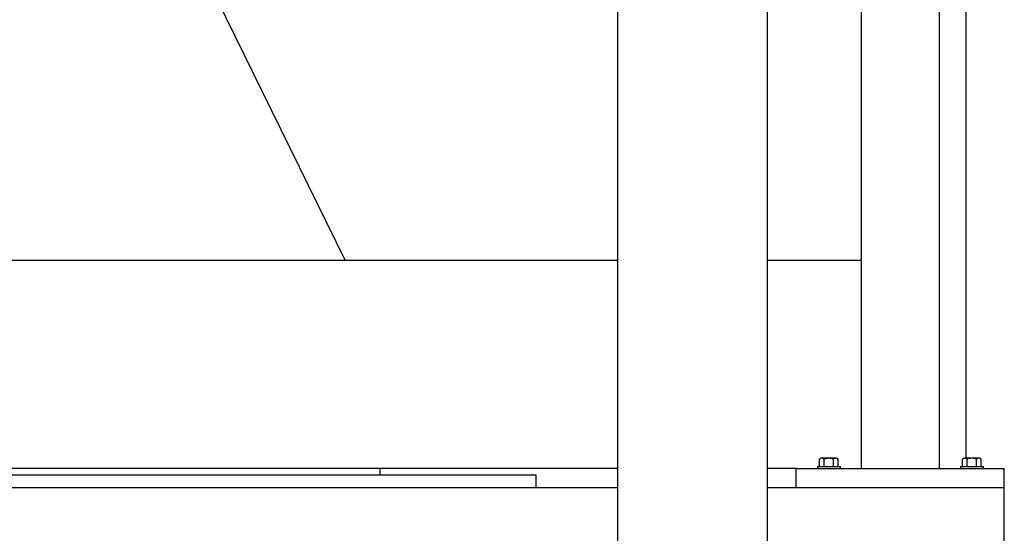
# Model space of a CAD drawing. Header units: inches. Extents: x 24 to 1128, y -69 to 748.
# Tile 572 of 656: x 1029 to 1048, y 339 to 349. Entities that reach past the tile are written whole.
import ezdxf

# ---------------------------------------------------------------- set-up
doc = ezdxf.new("R2010")
doc.units = ezdxf.units.IN
doc.header["$LTSCALE"] = 32
doc.header["$MEASUREMENT"] = 0
doc.layers.add('Visible (ANSI)', color=7, linetype='Continuous', lineweight=30)

msp = doc.modelspace()

# ---------------------------------------------------------------- linework, layer by layer
at = {"layer": 'Visible (ANSI)'}
for p, q in [((1046.78453, 375.85867), (1046.78453, 340.10867)), ((1040.59703, 362.4648), (1040.59703, 297.56504)), ((1043.47203, 362.4648), (1043.47203, 297.56504)), ((1045.28453, 358.60867), (1045.28453, 340.10867)), ((1047.29453, 357.60867), (1047.29453, 340.30267)), ((1030.03453, 354.98367), (1035.36106, 344.10867)), ((1040.59703, 344.10867), (1010.78453, 344.10867)), ((1045.28453, 344.10867), (1043.47203, 344.10867)), ((1044.4794, 340.14767), (1044.4794, 340.28345)), ((1044.52443, 340.30267), (1044.50353, 340.30267)), ((1044.65953, 340.30267), (1044.52443, 340.30267)), ((1044.56947, 340.14767), (1044.56947, 340.28345)), ((1044.79463, 340.30267), (1044.65953, 340.30267)), ((1044.7496, 340.14767), (1044.7496, 340.28345)), ((1044.81553, 340.30267), (1044.79463, 340.30267)), ((1044.83967, 340.14767), (1044.83967, 340.28345)), ((1047.2294, 340.14767), (1047.2294, 340.28345)), ((1047.27443, 340.30267), (1047.25353, 340.30267)), ((1047.40953, 340.30267), (1047.27443, 340.30267)), ((1047.31947, 340.14767), (1047.31947, 340.28345)), ((1047.54463, 340.30267), (1047.40953, 340.30267)), ((1047.4996, 340.14767), (1047.4996, 340.28345)), ((1047.56553, 340.30267), (1047.54463, 340.30267)), ((1047.58967, 340.14767), (1047.58967, 340.28345)), ((1040.59703, 340.10867), (1012.03453, 340.10867)), ((1036.03453, 339.98367), (1036.03453, 340.10867)), ((1044.03453, 340.10867), (1043.47203, 340.10867)), ((1044.03453, 340.10867), (1048.03453, 340.10867)), ((1044.03453, 339.73367), (1044.03453, 340.10867)), ((1044.44353, 340.14767), (1044.87553, 340.14767)), ((1044.44353, 340.14767), (1044.44353, 340.10867)), ((1044.87553, 340.14767), (1044.87553, 340.10867)), ((1047.19353, 340.14767), (1047.62553, 340.14767)), ((1047.19353, 340.14767), (1047.19353, 340.10867)), ((1047.62553, 340.14767), (1047.62553, 340.10867)), ((1048.03453, 339.73367), (1048.03453, 340.10867)), ((1012.03453, 339.98367), (1039.03453, 339.98367)), ((1039.03453, 339.73367), (1039.03453, 339.98367)), ((1040.59703, 339.73367), (936.15953, 339.73367)), ((1048.03453, 339.73367), (1043.47203, 339.73367)), ((1048.03453, 169.86817), (1048.03453, 339.73367))]:
    msp.add_line(p, q, dxfattribs=at)
for centre, radius, start, end in [((1044.65953, 340.08205), 0.2702, 125.26439, 131.810315), ((1044.65953, 340.08205), 0.22062, 90, 114.094843), ((1044.65953, 340.08205), 0.22062, 65.905157, 90), ((1044.65953, 340.08205), 0.2702, 48.189685, 54.73561), ((1047.40953, 340.08205), 0.2702, 125.26439, 131.810315), ((1047.40953, 340.08205), 0.22062, 90, 114.094843), ((1047.40953, 340.08205), 0.22062, 65.905157, 90), ((1047.40953, 340.08205), 0.2702, 48.189685, 54.73561)]:
    msp.add_arc(centre, radius, start, end, dxfattribs=at)
for centre, start_param, end_param in [((1044.52443, 340.08205), 0, 0.42053434), ((1044.52443, 340.08205), 5.86265097, 6.28318531), ((1044.79463, 340.08205), 0, 0.42053434), ((1044.79463, 340.08205), 5.86265097, 6.28318531), ((1047.27443, 340.08205), 0, 0.42053434), ((1047.27443, 340.08205), 5.86265097, 6.28318531), ((1047.54463, 340.08205), 0, 0.42053434), ((1047.54463, 340.08205), 5.86265097, 6.28318531)]:
    msp.add_ellipse(centre, major_axis=(0, 0.22062), ratio=0.5, start_param=start_param, end_param=end_param, dxfattribs=at)

doc.saveas('drawing.dxf')
